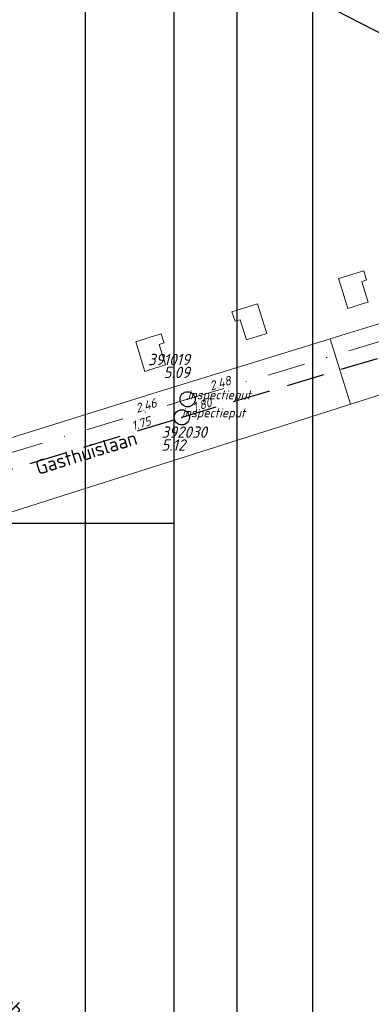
# Model space of a CAD drawing. Extents: x 148869 to 161638, y 453607 to 469810.
# Tile 319 of 656: x 155329 to 155376, y 461813 to 461943. Entities that reach past the tile are written whole.
import ezdxf
from ezdxf.enums import TextEntityAlignment as Align

# ---------------------------------------------------------------- set-up
doc = ezdxf.new("R2010")
doc.units = 0
doc.header["$PDMODE"] = 32
doc.header["$PDSIZE"] = 2
doc.linetypes.add('RI-HWA', pattern=[7.4, 5, -2.4])
doc.linetypes.add('RI-VWA', pattern=[11, 5, -3, 0, -3])
doc.layers.get('0').update_dxf_attribs({"linetype": 'CONTINUOUS'})
doc.layers.get('DEFPOINTS').update_dxf_attribs({"linetype": 'CONTINUOUS'})
for name, color, linetype in [('2022 hatch', 10, 'CONTINUOUS'), ('2024', 160, 'CONTINUOUS'), ('2024 hatch', 160, 'CONTINUOUS'), ('B-OI-RI-BOB-T18-niet meenemen', 252, 'CONTINUOUS'), ('B-OI-RI-HWA-PUTDEKSELHOOGTE-T25-niet meenemen', 252, 'CONTINUOUS'), ('B-OI-RI-HWA-PUTNUMMER-T25-niet meenemen', 252, 'CONTINUOUS'), ('B-OI-RI-HWA_TRANSPORTLEIDING-G-niet meenemen', 252, 'RI-HWA'), ('B-OI-RI-VWA_PUTDEKSELHOOGTE-T25-niet meenemen', 252, 'CONTINUOUS'), ('gs dwa', 252, 'CONTINUOUS'), ('gs rwa', 252, 'CONTINUOUS')]:
    doc.layers.add(name, color=color, linetype=linetype)
for name, color, linetype, lineweight in [('B-OI-RI-VWA_TRANSPORTLEIDING-G-niet meenemen', 252, 'RI-VWA', 18), ('B-RO-OG-TOPOGRAFIE-T18', 2, 'CONTINUOUS', 18), ('B-RO-VH-VERHARDING_ASFALT-GV', 251, 'CONTINUOUS', 18), ('B-RO-VH-VERHARDING_SIERBESTRATING-GV', 251, 'CONTINUOUS', 18), ('X-XX-AL-TEKENBLAD-KADER-G-OZ', 1, 'CONTINUOUS', 25)]:
    doc.layers.add(name, color=color, linetype=linetype, lineweight=lineweight)
doc.styles.add('iso15', font='ISO.shx', dxfattribs={"oblique": 15})
doc.styles.add('NLCS-ISO-M200-T18', font='NLCS-ISO.ttf', dxfattribs={"height": 0.36})
doc.styles.add('NLCS-ISO-M500-T18_CURSIEF', font='NLCS-ISO.ttf', dxfattribs={"oblique": 15, "height": 0.9})
doc.styles.add('NLCS-ISO-M750_CURSIEF', font='NLCS-ISO.ttf', dxfattribs={"oblique": 15})

# ---------------------------------------------------------------- blocks, each defined once
blk = doc.blocks.new('ACMAP_ANN_TEMPLATE_type knoop')
at = {"layer": 'DEFPOINTS', "style": 'NLCS-ISO-M500-T18_CURSIEF', "oblique": 15}
blk.add_attdef('type_knoop', (0, 0), '', height=1.2, dxfattribs=at)
blk = doc.blocks.new('ACMAP_ANN_TEMPLATE_nap-l')
at = {"color": 0, "linetype": 'ByBlock', "style": 'iso15', "oblique": 15}
blk.add_attdef('nap-l', (3.3, 0.2), '', height=1.2, dxfattribs=at)
blk = doc.blocks.new('ACMAP_ANN_TEMPLATE_nap-r')
at = {"color": 0, "linetype": 'ByBlock', "style": 'iso15', "oblique": 15}
blk.add_attdef('nap-r', text='', height=1.2, dxfattribs=at).set_placement((-4.1, 0.2), align=Align.RIGHT)
blk = doc.blocks.new('ACMAP_ANN_TEMPLATE_puth-dwa')
at = {"color": 0, "linetype": 'ByBlock', "style": 'iso15', "oblique": 15}
blk.add_attdef('puth-dwa', text='', height=1.5, dxfattribs=at).set_placement((2.7, 1), align=Align.RIGHT)
blk = doc.blocks.new('ACMAP_ANN_TEMPLATE_putnr-dwa')
at = {"color": 0, "linetype": 'ByBlock', "style": 'iso15', "oblique": 15}
blk.add_attdef('putnr-dwa', text='', height=1.5, dxfattribs=at).set_placement((2.7, 2.7), align=Align.RIGHT)
blk = doc.blocks.new('ACMAP_ANN_TEMPLATE_puth-rwa')
at = {"color": 0, "linetype": 'ByBlock', "style": 'iso15', "oblique": 15}
blk.add_attdef('puth-rwa', (-2.7, -4.4), '', height=1.5, dxfattribs=at)
blk = doc.blocks.new('ACMAP_ANN_TEMPLATE_putnr-rwa')
at = {"color": 0, "linetype": 'ByBlock', "style": 'iso15', "oblique": 15}
blk.add_attdef('putnr-rwa', (-2.7, -2.7), '', height=1.5, dxfattribs=at)

msp = doc.modelspace()

# ---------------------------------------------------------------- hatches: boundary and pattern name
at = {"layer": '2022 hatch'}
h = msp.add_hatch(dxfattribs=at)
h.set_pattern_fill('ANSI31', color=256, scale=19.992, angle=45)
h.set_pattern_definition([(90, (0, 0), (-19.992, 0), [])])
h.paths.add_polyline_path([(155957.39, 462199.72), (155824.6, 462339.47), (155809.4, 462364.77), (155712.06, 462492.35), (155741.32, 462534.94), (155724.45, 462653.5), (155647.56, 462844.84), (155571.03, 462835.78), (155539.5, 462940.93), (155214.41, 462860.04), (154975.03, 462800.21), (154771.75, 462639.51), (154795.06, 462617.84), (154687.68, 462525.32), (154739.27, 462359.61), (154777.22, 462294.15), (154815.26, 462238.26), (154900.32, 462169.47), (154928.55, 462144.03), (154992.39, 461993.67), (155064.08, 461959.84), (155069.75, 461944.78), (155080.62, 461929.02), (155099.54, 461841.43), (155124.54, 461788.65), (155176.21, 461747.53), (155253.1, 461670.14), (155301.18, 461625.42), (155386.96, 461536.3), (155426.74, 461562.76), (155670.4, 461472.54), (155778.97, 461514.91), (155823.82, 461578.91), (155914.94, 461739.53), (155884.36, 461781.4), (155900.67, 461812.33), (155940.19, 461941.25), (155946.89, 461971.72), (155993.5, 462030.18), (155993.12, 462149.22)])
at = {"layer": '2024 hatch'}
h = msp.add_hatch(dxfattribs=at)
h.set_pattern_fill('ANSI31', color=256, scale=29.988, angle=45)
h.set_pattern_definition([(90, (0, 0), (-29.988, 0), [])])
h.paths.add_polyline_path([(154831.69, 462220.79), (155444.64, 461906.6), (155731.7, 461985.63), (155857.3, 461818.44), (156014.78, 461601.83), (156060.4, 461536.42), (156081.9, 461465.46), (156157.24, 461082.37), (155797.14, 460855.73), (155567.09, 461168.91), (155534.07, 461230.34), (155509.32, 461273.71), (155475.23, 461315.96), (155413.29, 461389.05)])

# ---------------------------------------------------------------- linework, layer by layer
at = {"layer": '2024', "flags": 128}
msp.add_lwpolyline([(154831.69, 462220.79), (155444.64, 461906.6), (155731.7, 461985.63), (155857.3, 461818.44), (156014.78, 461601.83), (156060.4, 461536.42), (156081.9, 461465.46), (156157.24, 461082.37), (155797.14, 460855.73), (155567.09, 461168.91), (155534.07, 461230.34), (155509.32, 461273.71), (155475.23, 461315.96), (155413.29, 461389.05)], close=True, dxfattribs=at)
at = {"layer": 'B-OI-RI-HWA_TRANSPORTLEIDING-G-niet meenemen'}
for p in [(155440.1, 461917.6), (155281.02, 461869.57)]:
    msp.add_line(p, (155350.56, 461890.74), dxfattribs=at)
at = {"layer": 'B-OI-RI-VWA_TRANSPORTLEIDING-G-niet meenemen'}
for p, q in [((155351.32, 461893.12), (155437.7, 461919.1)), ((155284.87, 461873.08), (155351.32, 461893.12))]:
    msp.add_line(p, q, dxfattribs=at)
at = {"layer": 'B-RO-VH-VERHARDING_ASFALT-GV', "flags": 128}
for points in [[(155397.26, 461909.43), (155371.51, 461901.51), (155370.12, 461901.09), (155372.78, 461892.47), (155377.83, 461894.07), (155378.6, 461894.32)], [(155310.82, 461875.39), (155311.57, 461873.04), (155325.92, 461877.6), (155334.91, 461880.43), (155351.28, 461885.64), (155369.79, 461891.52), (155372.78, 461892.47), (155370.12, 461901.09), (155367.42, 461900.26), (155348.69, 461894.5), (155332.98, 461889.59), (155318.21, 461885), (155317.22, 461884.69), (155317.6, 461883.28)]]:
    msp.add_lwpolyline(points, dxfattribs=at)
at = {"layer": 'B-RO-VH-VERHARDING_ASFALT-GV'}
msp.add_lwpolyline([(155338.39, 461790.08, 0.012331), (155309.8, 461818.75)], format="xyb", dxfattribs=at)
at = {"layer": 'B-RO-VH-VERHARDING_SIERBESTRATING-GV', "flags": 128}
for points in [[(155374.55, 461910.07), (155373.12, 461909.62), (155371.69, 461909.18), (155371.22, 461909.03), (155371.61, 461907.8), (155372.47, 461905.09), (155372.9, 461905.23), (155374.33, 461905.69), (155375.12, 461905.94), (155374.28, 461908.61), (155374.93, 461908.86), (155374.84, 461909.14)], [(155360.92, 461901.53), (155361.77, 461901.8), (155360.88, 461904.58), (155360.52, 461905.71), (155359.72, 461905.45), (155358.29, 461905.01), (155357.17, 461904.66), (155357.58, 461903.41), (155358.23, 461903.6), (155359.1, 461900.95), (155359.5, 461901.08)], [(155347.84, 461901.76), (155346.37, 461901.3), (155344.47, 461900.71), (155345.7, 461896.8), (155346.15, 461896.94), (155347.58, 461897.4), (155348.39, 461897.66), (155347.55, 461900.33), (155348.22, 461900.56), (155348.14, 461900.8)]]:
    msp.add_lwpolyline(points, close=True, dxfattribs=at)
at = {"layer": 'DEFPOINTS', "flags": 128}
msp.add_lwpolyline([(154734.49, 461779.14), (154734.49, 462209.64), (155349.49, 462209.64), (155349.49, 461876.76), (155284.16, 461876.76), (155284.16, 461882.81), (155208.54, 461882.81), (155208.54, 461779.14)], close=True, dxfattribs=at)
at = {"layer": 'gs dwa'}
msp.add_point((155351.32, 461893.12), dxfattribs=at)
at = {"layer": 'gs rwa'}
msp.add_point((155350.56, 461890.74), dxfattribs=at)
at = {"layer": 'X-XX-AL-TEKENBLAD-KADER-G-OZ'}
msp.add_lwpolyline([(154734.49, 462209.64), (155349.49, 462209.64), (155349.49, 461779.14), (154734.49, 461779.14)], close=True, dxfattribs=at)

# ---------------------------------------------------------------- block references
at = {"layer": 'B-OI-RI-BOB-T18-niet meenemen'}
ref = msp.add_blockref('ACMAP_ANN_TEMPLATE_nap-l', (155351.32, 461893.12), dxfattribs=dict(at, rotation=16.73939885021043))
ref.add_attrib('nap-l', '2.48', (155354.42, 461894.26), dxfattribs={"layer": '0', "color": 0, "linetype": 'ByBlock', "height": 1.2, "rotation": 16.7394, "style": 'NLCS-ISO-M750_CURSIEF', "oblique": 15})
ref = msp.add_blockref('ACMAP_ANN_TEMPLATE_nap-r', (155351.32, 461893.12), dxfattribs=dict(at, rotation=16.78226778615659))
ref.add_attrib('nap-r', '2.46', dxfattribs={"layer": '0', "color": 0, "linetype": 'ByBlock', "height": 1.2, "rotation": 16.7823, "style": 'NLCS-ISO-M750_CURSIEF', "oblique": 15}).set_placement((155347.34, 461892.13), align=Align.RIGHT)
ref = msp.add_blockref('ACMAP_ANN_TEMPLATE_nap-r', (155358.59, 461893.17), dxfattribs=dict(at, rotation=16.69807011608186))
ref.add_attrib('nap-r', '1.80', dxfattribs={"layer": '0', "color": 0, "linetype": 'ByBlock', "height": 1.2, "rotation": 16.6981, "style": 'NLCS-ISO-M750_CURSIEF', "oblique": 15}).set_placement((155354.6, 461892.18), align=Align.RIGHT)
ref = msp.add_blockref('ACMAP_ANN_TEMPLATE_nap-r', (155350.56, 461890.74), dxfattribs=dict(at, rotation=16.93177514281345))
ref.add_attrib('nap-r', '1.75', dxfattribs={"layer": '0', "color": 0, "linetype": 'ByBlock', "height": 1.2, "rotation": 16.9318, "style": 'NLCS-ISO-M750_CURSIEF', "oblique": 15}).set_placement((155346.58, 461889.74), align=Align.RIGHT)
at = {"layer": 'B-OI-RI-HWA-PUTDEKSELHOOGTE-T25-niet meenemen'}
ref = msp.add_blockref('ACMAP_ANN_TEMPLATE_puth-rwa', (155350.56, 461890.74), dxfattribs=at)
ref.add_attrib('puth-rwa', '5.12', (155347.86, 461886.34), dxfattribs={"layer": '0', "color": 0, "linetype": 'ByBlock', "height": 1.5, "style": 'NLCS-ISO-M750_CURSIEF', "oblique": 15})
at = {"layer": 'B-OI-RI-HWA-PUTNUMMER-T25-niet meenemen'}
ref = msp.add_blockref('ACMAP_ANN_TEMPLATE_putnr-rwa', (155350.56, 461890.74), dxfattribs=at)
ref.add_attrib('putnr-rwa', '392030', (155347.86, 461888.04), dxfattribs={"layer": '0', "color": 0, "linetype": 'ByBlock', "height": 1.5, "style": 'NLCS-ISO-M750_CURSIEF', "oblique": 15})
at = {"layer": 'B-OI-RI-VWA_PUTDEKSELHOOGTE-T25-niet meenemen'}
ref = msp.add_blockref('ACMAP_ANN_TEMPLATE_putnr-dwa', (155348.93, 461894.91), dxfattribs=at)
ref.add_attrib('putnr-dwa', '391019', dxfattribs={"layer": '0', "color": 0, "linetype": 'ByBlock', "height": 1.5, "style": 'NLCS-ISO-M750_CURSIEF', "oblique": 15}).set_placement((155351.63, 461897.61), align=Align.RIGHT)
ref = msp.add_blockref('ACMAP_ANN_TEMPLATE_puth-dwa', (155348.93, 461894.91), dxfattribs=at)
ref.add_attrib('puth-dwa', '5.09', dxfattribs={"layer": '0', "color": 0, "linetype": 'ByBlock', "height": 1.5, "style": 'NLCS-ISO-M750_CURSIEF', "oblique": 15}).set_placement((155351.63, 461895.91), align=Align.RIGHT)
at = {"layer": 'DEFPOINTS'}
for p in [(155351.32, 461893.12), (155350.56, 461890.74)]:
    msp.add_blockref('ACMAP_ANN_TEMPLATE_type knoop', p, dxfattribs=at).add_auto_attribs({'type_knoop': 'inspectieput'})

# ---------------------------------------------------------------- texts
at = {"layer": 'B-RO-OG-TOPOGRAFIE-T18', "style": 'NLCS-ISO-M200-T18'}
for s, rotation, p in [('Gasthuislaan', 17.2, (155337.95, 461886.08)), ('Johan Karmanhof', 315.1, (155333.41, 461808.08))]:
    msp.add_text(s, height=1.875, rotation=rotation, dxfattribs=at).set_placement(p, align=Align.MIDDLE)

doc.saveas('drawing.dxf')
